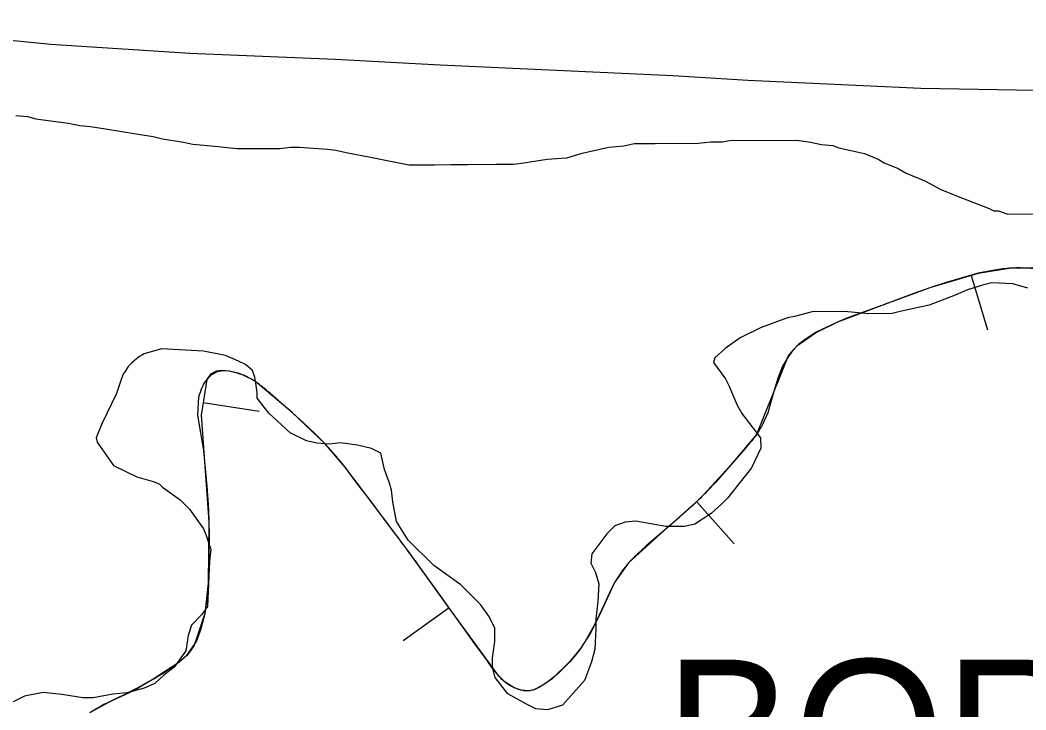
# Model space of a CAD drawing. Extents: x 3146026 to 3183936, y 897894 to 923344.
# Drawn here: x 3179227.9 to 3179672.4, y 912270.9 to 912575.8 of the extents above; entities that cross this region are included whole.
import ezdxf

# ---------------------------------------------------------------- set-up
doc = ezdxf.new("R2010")
doc.units = 0
for name, color, linetype in [('V-BORW-IDEN', 7, 'Continuous'), ('V-BORW-LINE', 7, 'Continuous'), ('V-LEVE-TOET', 7, 'Continuous'), ('V-SITE-VEGE', 7, 'Continuous')]:
    doc.layers.add(name, color=color, linetype=linetype)

msp = doc.modelspace()

# ---------------------------------------------------------------- linework, layer by layer
at = {"layer": 'V-BORW-LINE'}
for p, q in [((3179658.56, 912465.3), (3179651.32, 912463.9)), ((3179678.88, 912465.78), (3179672.36, 912466.22)), ((3179637.07, 912459.86), (3179629.96, 912457.43)), ((3179644.18, 912461.94), (3179637.07, 912459.86)), ((3179651.32, 912463.9), (3179644.18, 912461.94)), ((3179648.21, 912462.9), (3179655.34, 912438.94)), ((3179629.96, 912457.43), (3179622.88, 912454.92)), ((3179622.88, 912454.92), (3179615.83, 912452.31)), ((3179598.91, 912446.16), (3179594.02, 912444.3)), ((3179603.85, 912447.93), (3179598.91, 912446.16)), ((3179589.16, 912442.35), (3179584.44, 912440.15)), ((3179594.02, 912444.3), (3179589.16, 912442.35)), ((3179579.76, 912437.87), (3179575.27, 912435.01)), ((3179584.44, 912440.15), (3179579.76, 912437.87)), ((3179567.59, 912427.49), (3179564.8, 912422.82)), ((3179315.06, 912420.32), (3179312.51, 912418.98)), ((3179317.76, 912420.75), (3179315.06, 912420.32)), ((3179320.45, 912420.67), (3179317.76, 912420.75)), ((3179323.79, 912419.83), (3179320.45, 912420.67)), ((3179327.08, 912418.75), (3179323.79, 912419.83)), ((3179564.8, 912422.82), (3179562.92, 912417.81)), ((3179330.17, 912417.13), (3179327.08, 912418.75)), ((3179562.92, 912417.81), (3179561.27, 912412.74)), ((3179343.29, 912406.68), (3179338.22, 912411)), ((3179561.27, 912412.74), (3179559.8, 912407.51)), ((3179306.8, 912409.12), (3179306.37, 912401.19)), ((3179308.84, 912406.77), (3179333.55, 912403.01)), ((3179348.24, 912402.28), (3179343.29, 912406.68)), ((3179559.8, 912407.51), (3179558.27, 912402.29)), ((3179353.16, 912397.85), (3179348.24, 912402.28)), ((3179558.27, 912402.29), (3179556.15, 912397.31)), ((3179306.37, 912401.19), (3179307.71, 912393.35)), ((3179357.97, 912393.22), (3179353.16, 912397.85)), ((3179307.71, 912393.35), (3179308.94, 912385.48)), ((3179362.71, 912388.51), (3179357.97, 912393.22)), ((3179367.17, 912383.54), (3179362.71, 912388.51)), ((3179550.45, 912389), (3179547.44, 912385.39)), ((3179308.94, 912385.48), (3179309.76, 912377.62)), ((3179547.44, 912385.39), (3179544.37, 912381.86)), ((3179544.37, 912381.86), (3179541.29, 912378.34)), ((3179309.76, 912377.62), (3179310.5, 912369.75)), ((3179541.29, 912378.34), (3179538.17, 912374.83)), ((3179378.27, 912369.29), (3179374.83, 912373.83)), ((3179535.03, 912371.33), (3179531.81, 912367.9)), ((3179538.17, 912374.83), (3179535.03, 912371.33)), ((3179310.5, 912369.75), (3179311.02, 912361.87)), ((3179381.71, 912364.73), (3179378.27, 912369.29)), ((3179385.14, 912360.18), (3179381.71, 912364.73)), ((3179526.79, 912362.98), (3179543.46, 912344.35)), ((3179388.55, 912355.63), (3179385.14, 912360.18)), ((3179524.65, 912360.84), (3179520.69, 912357.24)), ((3179391.97, 912351.08), (3179388.55, 912355.63)), ((3179516.64, 912353.74), (3179512.57, 912350.26)), ((3179520.69, 912357.24), (3179516.64, 912353.74)), ((3179395.38, 912346.52), (3179391.97, 912351.08)), ((3179512.57, 912350.26), (3179508.52, 912346.81)), ((3179311.43, 912347.23), (3179311.4, 912340.48)), ((3179508.52, 912346.81), (3179504.5, 912343.33)), ((3179311.4, 912340.48), (3179311.25, 912333.73)), ((3179504.5, 912343.33), (3179500.58, 912339.68)), ((3179311.25, 912333.73), (3179311.05, 912326.99)), ((3179408.87, 912328.1), (3179403.85, 912335.04)), ((3179493.48, 912331.7), (3179490.61, 912327.18)), ((3179311.05, 912326.99), (3179310.48, 912320.2)), ((3179413.85, 912321.13), (3179408.87, 912328.1)), ((3179490.61, 912327.18), (3179488.24, 912322.38)), ((3179488.24, 912322.38), (3179485.96, 912317.55)), ((3179310.48, 912320.2), (3179309.58, 912313.43)), ((3179418.82, 912314.15), (3179413.85, 912321.13)), ((3179485.96, 912317.55), (3179483.61, 912312.53)), ((3179309.58, 912313.43), (3179307.83, 912306.7)), ((3179417.46, 912316.02), (3179397.18, 912301.41)), ((3179423.83, 912307.15), (3179418.82, 912314.15)), ((3179483.61, 912312.53), (3179481.19, 912307.55)), ((3179428.86, 912300.15), (3179423.83, 912307.15)), ((3179481.19, 912307.55), (3179478.48, 912302.7)), ((3179433.96, 912293.19), (3179428.86, 912300.15)), ((3179303.51, 912297.51), (3179301.55, 912295.02)), ((3179296.84, 912290.95), (3179294.27, 912289.17)), ((3179299.24, 912292.93), (3179296.84, 912290.95)), ((3179301.55, 912295.02), (3179299.24, 912292.93)), ((3179470.9, 912292.21), (3179468.32, 912289.59)), ((3179473.28, 912295.04), (3179470.9, 912292.21)), ((3179291.68, 912287.43), (3179289.03, 912285.76)), ((3179294.27, 912289.17), (3179291.68, 912287.43)), ((3179465.69, 912287.01), (3179463.13, 912284.87)), ((3179468.32, 912289.59), (3179465.69, 912287.01)), ((3179282.13, 912281.82), (3179277.88, 912279.58)), ((3179442.42, 912283.01), (3179440.68, 912284.56)), ((3179444.4, 912281.77), (3179442.42, 912283.01)), ((3179446.44, 912280.64), (3179444.4, 912281.77)), ((3179460.48, 912282.81), (3179457.68, 912281.09)), ((3179463.13, 912284.87), (3179460.48, 912282.81)), ((3179273.57, 912277.45), (3179269.24, 912275.36)), ((3179277.88, 912279.58), (3179273.57, 912277.45)), ((3179448.46, 912279.94), (3179446.44, 912280.64)), ((3179450.53, 912279.39), (3179448.46, 912279.94)), ((3179452.59, 912279.32), (3179450.53, 912279.39)), ((3179265.02, 912273.18), (3179260.86, 912270.86)), ((3179269.24, 912275.36), (3179265.02, 912273.18))]:
    msp.add_line(p, q, dxfattribs=at)
for points in [[(3179665.85, 912466.17), (3179651.32, 912463.83)], [(3179675.6, 912466.18), (3179665.85, 912466.17)], [(3179651.32, 912463.83), (3179629.99, 912457.48)], [(3179629.99, 912457.48), (3179608.78, 912449.71)], [(3179608.78, 912449.71), (3179589.16, 912442.35)], [(3179589.16, 912442.35), (3179579.86, 912437.71)], [(3179579.86, 912437.71), (3179571.11, 912431.65)], [(3179571.11, 912431.65), (3179567.4, 912427.69)], [(3179567.4, 912427.69), (3179553.36, 912392.7)], [(3179314.7, 912420.63), (3179312, 912419.35)], [(3179316.93, 912420.92), (3179314.7, 912420.63)], [(3179320.24, 912420.7), (3179316.93, 912420.92)], [(3179324.87, 912419.56), (3179320.24, 912420.7)], [(3179330.54, 912416.98), (3179324.87, 912419.56)], [(3179310.38, 912416.89), (3179308, 912401.24)], [(3179312, 912419.35), (3179310.38, 912416.89)], [(3179333.04, 912415.21), (3179330.54, 912416.98)], [(3179348.18, 912402.32), (3179333.04, 912415.21)], [(3179362.72, 912388.5), (3179348.18, 912402.32)], [(3179308, 912401.24), (3179311.35, 912353.98)], [(3179371.38, 912378.37), (3179362.72, 912388.5)], [(3179553.36, 912392.7), (3179541.29, 912378.34)], [(3179385.14, 912360.18), (3179371.38, 912378.37)], [(3179541.29, 912378.34), (3179528.52, 912364.53)], [(3179528.52, 912364.53), (3179512.57, 912350.26)], [(3179398.78, 912341.95), (3179385.14, 912360.18)], [(3179311.35, 912353.98), (3179311.05, 912326.99)], [(3179512.57, 912350.26), (3179496.81, 912335.88)], [(3179418.82, 912314.15), (3179398.78, 912341.95)], [(3179496.81, 912335.88), (3179490.62, 912327.23)], [(3179311.05, 912326.99), (3179309.6, 912313.54)], [(3179490.62, 912327.23), (3179483.75, 912312.54)], [(3179309.6, 912313.54), (3179305.18, 912300.22)], [(3179439.12, 912286.28), (3179418.82, 912314.15)], [(3179483.75, 912312.54), (3179480.1, 912305.1)], [(3179480.1, 912305.1), (3179475.5, 912297.99)], [(3179305.18, 912300.22), (3179301.53, 912294.97)], [(3179475.5, 912297.99), (3179470.79, 912292.27)], [(3179298.08, 912291.87), (3179286.34, 912284.16)], [(3179301.53, 912294.97), (3179298.08, 912291.87)], [(3179470.79, 912292.27), (3179463.02, 912284.7)], [(3179442.29, 912283.14), (3179439.12, 912286.28)], [(3179286.34, 912284.16), (3179278, 912279.4)], [(3179446.3, 912280.7), (3179442.29, 912283.14)], [(3179458.9, 912281.78), (3179454.65, 912279.7)], [(3179463.02, 912284.7), (3179458.9, 912281.78)], [(3179278, 912279.4), (3179264.93, 912273.26)], [(3179449.15, 912279.68), (3179446.3, 912280.7)], [(3179452.79, 912279.3), (3179449.15, 912279.68)], [(3179454.65, 912279.7), (3179452.79, 912279.3)], [(3179264.93, 912273.26), (3179258.81, 912269.59)]]:
    msp.add_lwpolyline(points, dxfattribs=at)
for points in [[(3179672.36, 912466.22), (3179665.85, 912466.17), (3179658.56, 912465.3)], [(3179615.83, 912452.31), (3179608.78, 912449.71), (3179603.85, 912447.93)], [(3179575.27, 912435.01), (3179571.11, 912431.65), (3179567.59, 912427.49)], [(3179312.51, 912418.98), (3179310.38, 912416.89), (3179306.8, 912409.12)], [(3179338.22, 912411), (3179333.04, 912415.21), (3179330.17, 912417.13)], [(3179556.15, 912397.31), (3179553.36, 912392.7), (3179550.45, 912389)], [(3179374.83, 912373.83), (3179371.38, 912378.37), (3179367.17, 912383.54)], [(3179531.81, 912367.9), (3179528.52, 912364.53), (3179524.65, 912360.84)], [(3179311.02, 912361.87), (3179311.35, 912353.98), (3179311.43, 912347.23)], [(3179403.85, 912335.04), (3179398.78, 912341.95), (3179395.38, 912346.52)], [(3179500.58, 912339.68), (3179496.81, 912335.88), (3179493.48, 912331.7)], [(3179307.83, 912306.7), (3179305.18, 912300.22), (3179303.51, 912297.51)], [(3179478.48, 912302.7), (3179475.5, 912297.99), (3179473.28, 912295.04)], [(3179440.68, 912284.56), (3179439.12, 912286.28), (3179433.96, 912293.19)], [(3179289.03, 912285.76), (3179286.34, 912284.16), (3179282.13, 912281.82)], [(3179457.68, 912281.09), (3179454.65, 912279.7), (3179452.59, 912279.32)]]:
    msp.add_spline(points, degree=3, dxfattribs=at)
at = {"layer": 'V-LEVE-TOET'}
msp.add_lwpolyline([(3180494.12, 912514.65), (3180434.76, 912515.75), (3180381.66, 912518.08), (3180306.85, 912525.26), (3180231.9, 912530.9), (3180199.54, 912532.87), (3180057.62, 912538.93), (3179955.94, 912539.32), (3179907.23, 912540.06), (3179848.51, 912539.89), (3179789.8, 912541.32), (3179744.16, 912543.54), (3179625.88, 912545.63), (3179549.5, 912549.16), (3179516.34, 912551.19), (3179413.57, 912555.86), (3179367.12, 912558.41), (3179302.97, 912561.09), (3179241.5, 912565.07), (3179169.71, 912572.06), (3179120.73, 912575.9)], dxfattribs=at)
at = {"layer": 'V-SITE-VEGE'}
for p, q in [((3179226.09, 912533.71), (3179231.23, 912533.24)), ((3179231.23, 912533.24), (3179234.83, 912532.24)), ((3179234.83, 912532.24), (3179249.22, 912530.28)), ((3179249.22, 912530.28), (3179254.36, 912529.29)), ((3179254.36, 912529.29), (3179258.98, 912528.81)), ((3179258.98, 912528.81), (3179265.66, 912527.83)), ((3179265.66, 912527.83), (3179280.06, 912525.37)), ((3179280.06, 912525.37), (3179286.74, 912524.39)), ((3179286.74, 912524.39), (3179290.85, 912523.39)), ((3179290.85, 912523.39), (3179300.1, 912521.91)), ((3179300.1, 912521.91), (3179304.21, 912520.92)), ((3179527.54, 912521.46), (3179533.18, 912522.01)), ((3179533.18, 912522.01), (3179538.31, 912522.05)), ((3179538.31, 912522.05), (3179541.39, 912522.58)), ((3179541.39, 912522.58), (3179571.16, 912522.79)), ((3179571.16, 912522.79), (3179577.33, 912521.81)), ((3179577.33, 912521.81), (3179581.96, 912520.81)), ((3179304.21, 912520.92), (3179315.52, 912519.97)), ((3179315.52, 912519.97), (3179323.74, 912519)), ((3179323.74, 912519), (3179342.73, 912519.13)), ((3179342.73, 912519.13), (3179347.35, 912519.68)), ((3179347.35, 912519.68), (3179351.46, 912519.71)), ((3179351.46, 912519.71), (3179363.78, 912518.77)), ((3179363.78, 912518.77), (3179367.38, 912518.28)), ((3179367.38, 912518.28), (3179372.01, 912517.28)), ((3179372.01, 912517.28), (3179382.8, 912515.31)), ((3179476.23, 912516.99), (3179488.02, 912519.64)), ((3179488.02, 912519.64), (3179494.69, 912520.2)), ((3179494.69, 912520.2), (3179499.3, 912521.26)), ((3179499.3, 912521.26), (3179508.54, 912521.32)), ((3179508.54, 912521.32), (3179527.54, 912521.46)), ((3179581.96, 912520.81), (3179587.1, 912520.33)), ((3179587.1, 912520.33), (3179589.67, 912519.32)), ((3179589.67, 912519.32), (3179600.98, 912516.84)), ((3179382.8, 912515.31), (3179399.77, 912511.83)), ((3179450.59, 912512.7), (3179460.84, 912514.32)), ((3179460.84, 912514.32), (3179467, 912514.87)), ((3179467, 912514.87), (3179469.57, 912514.89)), ((3179469.57, 912514.89), (3179476.23, 912516.99)), ((3179600.98, 912516.84), (3179607.16, 912514.32)), ((3179607.16, 912514.32), (3179609.74, 912512.79)), ((3179399.77, 912511.83), (3179411.06, 912511.91)), ((3179411.06, 912511.91), (3179418.25, 912511.96)), ((3179418.25, 912511.96), (3179425.95, 912512.02)), ((3179425.95, 912512.02), (3179438.27, 912512.1)), ((3179438.27, 912512.1), (3179445.97, 912512.16)), ((3179445.97, 912512.16), (3179450.59, 912512.7)), ((3179609.74, 912512.79), (3179615.92, 912510.27)), ((3179615.92, 912510.27), (3179619.52, 912508.24)), ((3179619.52, 912508.24), (3179627.76, 912504.71)), ((3179627.76, 912504.71), (3179634.46, 912501.16)), ((3179634.46, 912501.16), (3179641.67, 912498.13)), ((3179641.67, 912498.13), (3179656.08, 912492.58)), ((3179656.08, 912492.58), (3179658.15, 912491.57)), ((3179658.15, 912491.57), (3179660.2, 912491.58)), ((3179660.2, 912491.58), (3179664.32, 912490.07)), ((3179664.32, 912490.07), (3179681.77, 912490.2)), ((3179657.34, 912459.73), (3179653.24, 912458.68)), ((3179666.59, 912459.29), (3179657.34, 912459.73)), ((3179646.58, 912456.58), (3179640.44, 912453.97)), ((3179653.24, 912458.68), (3179646.58, 912456.58)), ((3179673.27, 912457.28), (3179666.59, 912459.29)), ((3179640.44, 912453.97), (3179629.69, 912449.79)), ((3179577.86, 912446.86), (3179570.17, 912444.75)), ((3179592.23, 912446.96), (3179577.86, 912446.86)), ((3179603.02, 912446.01), (3179592.23, 912446.96)), ((3179617.39, 912447.13), (3179613.29, 912446.08)), ((3179629.69, 912449.79), (3179617.39, 912447.13)), ((3179567.1, 912444.21), (3179555.32, 912440.02)), ((3179570.17, 912444.75), (3179567.1, 912444.21)), ((3179613.29, 912446.08), (3179603.02, 912446.01)), ((3179555.32, 912440.02), (3179546.11, 912435.34)), ((3179546.11, 912435.34), (3179539.47, 912430.67)), ((3179290.48, 912430.46), (3179282.79, 912428.35)), ((3179308.96, 912429.56), (3179290.48, 912430.46)), ((3179318.73, 912427.58), (3179308.96, 912429.56)), ((3179539.47, 912430.67), (3179534.88, 912426.53)), ((3179277.17, 912424.21), (3179275.64, 912422.66)), ((3179280.23, 912426.8), (3179277.17, 912424.21)), ((3179282.79, 912428.35), (3179280.23, 912426.8)), ((3179324.4, 912425.05), (3179318.73, 912427.58)), ((3179327.49, 912423.54), (3179324.4, 912425.05)), ((3179534.88, 912426.53), (3179534.38, 912424.48)), ((3179534.38, 912424.48), (3179539.56, 912417.32)), ((3179273.61, 912419.56), (3179272.6, 912416.99)), ((3179274.12, 912420.08), (3179273.61, 912419.56)), ((3179275.64, 912422.66), (3179274.12, 912420.08)), ((3179330.59, 912420.99), (3179327.49, 912423.54)), ((3179331.63, 912417.92), (3179330.59, 912420.99)), ((3179272.6, 912416.99), (3179270.59, 912410.82)), ((3179332.17, 912415.35), (3179331.63, 912417.92)), ((3179332.71, 912411.25), (3179332.17, 912415.35)), ((3179539.56, 912417.32), (3179541.12, 912414.25)), ((3179270.59, 912410.82), (3179264.01, 912397.42)), ((3179332.73, 912408.68), (3179332.71, 912411.25)), ((3179541.12, 912414.25), (3179544.78, 912405.55)), ((3179337.91, 912402.05), (3179332.73, 912408.68)), ((3179347.21, 912393.38), (3179337.91, 912402.05)), ((3179544.78, 912405.55), (3179546.86, 912401.97)), ((3179546.86, 912401.97), (3179555.15, 912391.25)), ((3179264.01, 912397.42), (3179261.49, 912391.24)), ((3179354.42, 912389.84), (3179347.21, 912393.38)), ((3179261.49, 912391.24), (3179262.02, 912389.19)), ((3179262.02, 912389.19), (3179269.27, 912378.98)), ((3179359.05, 912388.85), (3179354.42, 912389.84)), ((3179364.7, 912388.37), (3179359.05, 912388.85)), ((3179369.31, 912388.92), (3179364.7, 912388.37)), ((3179377.02, 912387.95), (3179369.31, 912388.92)), ((3179555.15, 912391.25), (3179555.18, 912386.63)), ((3179383.2, 912386.45), (3179377.02, 912387.95)), ((3179387.31, 912384.42), (3179383.2, 912386.45)), ((3179388.91, 912377.25), (3179387.31, 912384.42)), ((3179555.18, 912386.63), (3179551.13, 912377.87)), ((3179269.27, 912378.98), (3179279.58, 912373.91)), ((3179391, 912371.61), (3179388.91, 912377.25)), ((3179551.13, 912377.87), (3179540.45, 912364.45)), ((3179279.58, 912373.91), (3179286.78, 912371.91)), ((3179286.78, 912371.91), (3179289.35, 912370.9)), ((3179289.35, 912370.9), (3179290.91, 912369.37)), ((3179392.05, 912368.03), (3179391, 912371.61)), ((3179290.91, 912369.37), (3179298.64, 912363.78)), ((3179392.6, 912362.9), (3179392.05, 912368.03)), ((3179298.64, 912363.78), (3179302.78, 912359.7)), ((3179394.2, 912354.18), (3179392.6, 912362.9)), ((3179537.9, 912361.87), (3179533.31, 912357.73)), ((3179540.45, 912364.45), (3179537.9, 912361.87)), ((3179302.78, 912359.7), (3179309, 912351.02)), ((3179533.31, 912357.73), (3179526.15, 912353.06)), ((3179399.39, 912346.01), (3179394.2, 912354.18)), ((3179495.34, 912353.87), (3179490.73, 912352.29)), ((3179499.96, 912354.41), (3179495.34, 912353.87)), ((3179513.32, 912351.94), (3179499.96, 912354.41)), ((3179526.15, 912353.06), (3179521.54, 912352)), ((3179309, 912351.02), (3179310.05, 912348.46)), ((3179310.05, 912348.46), (3179312.15, 912341.8)), ((3179487.16, 912348.67), (3179480.55, 912339.9)), ((3179490.73, 912352.29), (3179487.16, 912348.67)), ((3179521.54, 912352), (3179513.32, 912351.94)), ((3179410.77, 912334.79), (3179399.39, 912346.01)), ((3179312.15, 912341.8), (3179311.67, 912336.66)), ((3179480.55, 912339.9), (3179480.07, 912335.79)), ((3179311.67, 912336.66), (3179310.78, 912316.63)), ((3179480.07, 912335.79), (3179482.15, 912331.7)), ((3179422.64, 912326.15), (3179410.77, 912334.79)), ((3179482.15, 912331.7), (3179483.73, 912326.58)), ((3179483.73, 912326.58), (3179483.27, 912318.87)), ((3179431.43, 912317.48), (3179422.64, 912326.15)), ((3179435.05, 912312.37), (3179431.43, 912317.48)), ((3179483.27, 912318.87), (3179482.29, 912311.16)), ((3179308.24, 912313.02), (3179303.66, 912308.37)), ((3179310.78, 912316.63), (3179308.24, 912313.02)), ((3179437.66, 912307.26), (3179435.05, 912312.37)), ((3179482.29, 912311.16), (3179482.33, 912306.54)), ((3179303.66, 912308.37), (3179302.15, 912303.74)), ((3179437.7, 912301.1), (3179437.66, 912307.26)), ((3179482.33, 912306.54), (3179481.87, 912297.81)), ((3179302.15, 912303.74), (3179301.17, 912297.06)), ((3179436.72, 912293.9), (3179437.7, 912301.1)), ((3179301.17, 912297.06), (3179296.08, 912289.83)), ((3179481.87, 912297.81), (3179480.37, 912292.15)), ((3179436.75, 912289.79), (3179436.72, 912293.9)), ((3179480.37, 912292.15), (3179477.35, 912283.92)), ((3179291.49, 912286.21), (3179287.41, 912282.59)), ((3179296.08, 912289.83), (3179291.49, 912286.21)), ((3179437.81, 912285.18), (3179436.75, 912289.79)), ((3179287.41, 912282.59), (3179282.8, 912280.5)), ((3179443.51, 912278.04), (3179437.81, 912285.18)), ((3179477.35, 912283.92), (3179467.67, 912273.07)), ((3179238.15, 912278.65), (3179229.95, 912277.05)), ((3179246.37, 912277.68), (3179238.15, 912278.65)), ((3179255.62, 912276.2), (3179246.37, 912277.68)), ((3179268.96, 912277.83), (3179260.24, 912276.23)), ((3179275.12, 912278.39), (3179268.96, 912277.83)), ((3179282.8, 912280.5), (3179275.12, 912278.39)), ((3179451.75, 912273.47), (3179443.51, 912278.04)), ((3179229.95, 912277.05), (3179224.83, 912274.45)), ((3179260.24, 912276.23), (3179255.62, 912276.2)), ((3179455.88, 912271.45), (3179451.75, 912273.47)), ((3179467.67, 912273.07), (3179461.01, 912270.97)), ((3179461.01, 912270.97), (3179455.88, 912271.45))]:
    msp.add_line(p, q, dxfattribs=at)

# ---------------------------------------------------------------- texts
at = {"layer": 'V-BORW-IDEN'}
msp.add_text('BORROW PIT', height=64, dxfattribs=at).set_placement((3179512.73, 912229.17))

doc.saveas('drawing.dxf')
